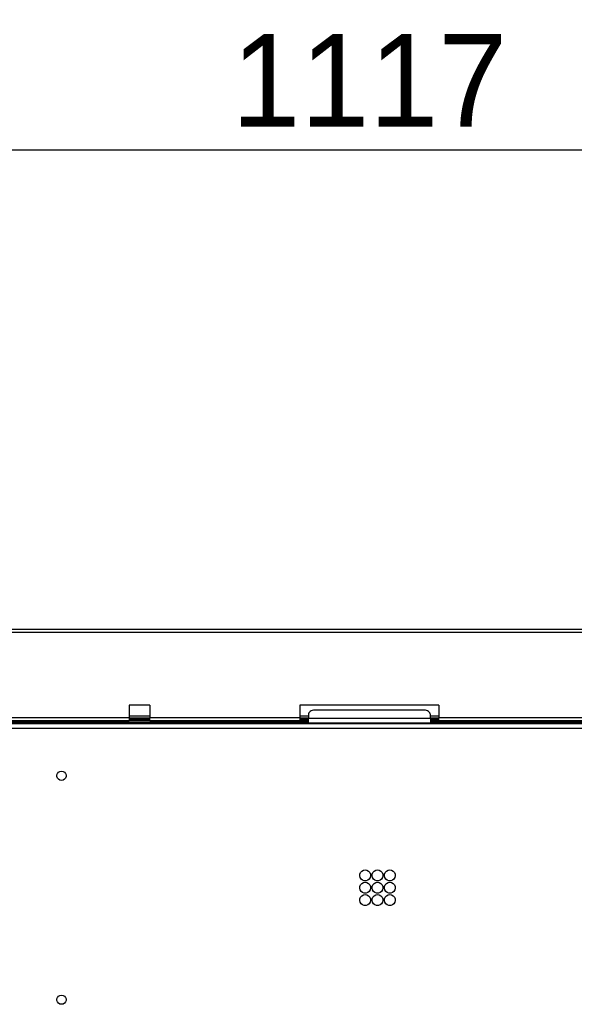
# Model space of a CAD drawing. Header units: millimetres. Extents: x 0 to 39025, y -31299 to 8400.
# Tile 328 of 373: x 14533 to 14893, y 4228 to 4865. Entities that reach past the tile are written whole.
import ezdxf

# ---------------------------------------------------------------- set-up
doc = ezdxf.new("R2010")
doc.units = ezdxf.units.MM
doc.header["$PDSIZE"] = -1
doc.layers.add('DIMENZIJE', color=4, linetype='Continuous')
doc.styles.add('SLDTEXTSTYLE6', font='txt')
doc.dimstyles.new('SLDDIMSTYLE0', dxfattribs={"dimtxt": 3, "dimasz": 3.414889, "dimexe": 0, "dimexo": 0.0625, "dimgap": 0.75, "dimtad": 1, "dimdec": 0, "dimlfac": 20, "dimrnd": 1e-09, "dimzin": 12, "dimdsep": 46, "dimtxsty": 'SLDTEXTSTYLE6', "dimsah": 1, "dimcen": 0.09, "dimadec": 0, "dimazin": 3, "dimtfac": 1, "dimtdec": 0, "dimtofl": 0, "dimtmove": 0, "dimatfit": 3, "dimfxl": 1, "dimfrac": 2, "dimtolj": 1, "dimtzin": 12, "dimarcsym": 0})

# ---------------------------------------------------------------- blocks, each defined once
blk = doc.blocks.new('Adapt 2 (spodaj)')
at = {"lineweight": 25}
for points in [[(6.52, 714.98), (6.52, 714.98), (1143.48, 714.98), (1143.48, 714.98)], [(6.52, 712.98), (6.52, 712.98), (1143.48, 712.98), (1143.48, 712.98)], [(432.66, 665.68), (432.66, 665.68), (419.35, 665.68), (419.35, 665.68)], [(419.35, 665.68), (419.35, 665.68), (419.35, 657.67), (419.35, 657.67)], [(432.66, 665.68), (432.66, 665.68), (432.66, 657.67), (432.66, 657.67)], [(620, 665.68), (620, 665.68), (530, 665.68), (530, 665.68)], [(530, 665.68), (530, 665.68), (530, 657.67), (530, 657.67)], [(620, 665.68), (620, 665.68), (620, 657.67), (620, 657.67)], [(167.4, 657.67), (167.4, 657.67), (419.35, 657.67), (419.35, 657.67)], [(419.35, 658.68), (419.35, 658.68), (432.66, 658.68), (432.66, 658.68)], [(419.35, 657.3), (419.35, 657.3), (432.66, 657.3), (432.66, 657.3)], [(432.66, 657.29), (432.66, 657.29), (419.35, 657.29), (419.35, 657.29)], [(432.66, 656.68), (432.66, 656.68), (419.35, 656.68), (419.35, 656.68)], [(432.66, 657.67), (432.66, 657.67), (530, 657.67), (530, 657.67)], [(530, 658.68), (530, 658.68), (535.5, 658.68), (535.5, 658.68)], [(530, 657.3), (530, 657.3), (535.5, 657.3), (535.5, 657.3)], [(535.5, 657.29), (535.5, 657.29), (530, 657.29), (530, 657.29)], [(530, 656.68), (530, 656.68), (535.5, 656.68), (535.5, 656.68)], [(535.5, 659.58), (535.5, 659.58), (535.5, 657), (535.5, 657)], [(614.5, 657), (614.5, 657), (535.5, 657), (535.5, 657)], [(610.5, 662.41), (610.5, 662.41), (539.5, 662.41), (539.5, 662.41)], [(614.5, 657), (614.5, 657), (614.5, 659.58), (614.5, 659.58)], [(614.5, 658.68), (614.5, 658.68), (620, 658.68), (620, 658.68)], [(614.5, 657.3), (614.5, 657.3), (620, 657.3), (620, 657.3)], [(620, 657.29), (620, 657.29), (614.5, 657.29), (614.5, 657.29)], [(614.5, 656.68), (614.5, 656.68), (620, 656.68), (620, 656.68)], [(620, 657.67), (620, 657.67), (792.85, 657.67), (792.85, 657.67)], [(1089.17, 653.63), (1089.17, 653.63), (60.83, 653.63), (60.83, 653.63)], [(69.85, 650.82), (69.85, 650.82), (1080.15, 650.82), (1080.15, 650.82)], [(164.4, 654.93), (164.4, 654.93), (533, 654.93), (533, 654.93)], [(164.4, 653.92), (164.4, 653.92), (533, 653.92), (533, 653.92)], [(167.4, 655.67), (167.4, 655.67), (419.35, 655.67), (419.35, 655.67)], [(432.66, 655.67), (432.66, 655.67), (419.35, 655.67), (419.35, 655.67)], [(432.66, 655.67), (432.66, 655.67), (530, 655.67), (530, 655.67)], [(530, 655.67), (530, 655.67), (535.5, 655.67), (535.5, 655.67)], [(533, 653.92), (533, 653.92), (533, 654.93), (533, 654.93)], [(533, 654.93), (533, 654.93), (535, 654.93), (535, 654.93)], [(535, 653.92), (535, 653.92), (533, 653.92), (533, 653.92)], [(535, 654.93), (535, 654.93), (535, 653.92), (535, 653.92)], [(535.5, 654.93), (535.5, 654.93), (535, 654.93), (535, 654.93)], [(535, 653.92), (535, 653.92), (535.5, 653.92), (535.5, 653.92)], [(614.5, 653.92), (614.5, 653.92), (535.5, 653.92), (535.5, 653.92)], [(614.5, 655.67), (614.5, 655.67), (620, 655.67), (620, 655.67)], [(615, 654.93), (615, 654.93), (614.5, 654.93), (614.5, 654.93)], [(614.5, 653.92), (614.5, 653.92), (615, 653.92), (615, 653.92)], [(615, 653.92), (615, 653.92), (615, 654.93), (615, 654.93)], [(615, 654.93), (615, 654.93), (617, 654.93), (617, 654.93)], [(617, 653.92), (617, 653.92), (615, 653.92), (615, 653.92)], [(617, 654.93), (617, 654.93), (617, 653.92), (617, 653.92)], [(617, 654.93), (617, 654.93), (822.5, 654.93), (822.5, 654.93)], [(617, 653.92), (617, 653.92), (822.5, 653.92), (822.5, 653.92)], [(620, 655.67), (620, 655.67), (792.85, 655.67), (792.85, 655.67)]]:
    blk.add_open_spline(points, degree=3, dxfattribs=at)
for points, knots in [([(419.35, 657.67), (419.35, 657.67), (419.35, 657.29), (419.35, 657.29), (419.35, 657.29), (419.35, 656.91), (419.35, 656.91), (419.35, 656.91), (419.35, 656.56), (419.35, 656.56), (419.35, 656.56), (419.35, 656.26), (419.35, 656.26), (419.35, 656.26), (419.35, 656.01), (419.35, 656.01), (419.35, 656.01), (419.35, 655.83), (419.35, 655.83), (419.35, 655.83), (419.35, 655.71), (419.35, 655.71), (419.35, 655.71), (419.35, 655.67), (419.35, 655.67)], [0, 0, 0, 0, 1, 1, 1, 2, 2, 2, 3, 3, 3, 4, 4, 4, 5, 5, 5, 6, 6, 6, 7, 7, 7, 8, 8, 8, 8]), ([(432.66, 655.67), (432.66, 655.67), (432.66, 655.71), (432.66, 655.71), (432.66, 655.71), (432.66, 655.83), (432.66, 655.83), (432.66, 655.83), (432.66, 656.01), (432.66, 656.01), (432.66, 656.01), (432.66, 656.26), (432.66, 656.26), (432.66, 656.26), (432.66, 656.56), (432.66, 656.56), (432.66, 656.56), (432.66, 656.91), (432.66, 656.91), (432.66, 656.91), (432.66, 657.29), (432.66, 657.29), (432.66, 657.29), (432.66, 657.67), (432.66, 657.67)], [0, 0, 0, 0, 1, 1, 1, 2, 2, 2, 3, 3, 3, 4, 4, 4, 5, 5, 5, 6, 6, 6, 7, 7, 7, 8, 8, 8, 8]), ([(530, 657.67), (530, 657.67), (530, 657.29), (530, 657.29), (530, 657.29), (530, 656.91), (530, 656.91), (530, 656.91), (530, 656.56), (530, 656.56), (530, 656.56), (530, 656.26), (530, 656.26), (530, 656.26), (530, 656.01), (530, 656.01), (530, 656.01), (530, 655.83), (530, 655.83), (530, 655.83), (530, 655.71), (530, 655.71), (530, 655.71), (530, 655.67), (530, 655.67)], [0, 0, 0, 0, 1, 1, 1, 2, 2, 2, 3, 3, 3, 4, 4, 4, 5, 5, 5, 6, 6, 6, 7, 7, 7, 8, 8, 8, 8]), ([(539.5, 662.41), (539.5, 662.41), (538.72, 662.36), (538.72, 662.36), (538.72, 662.36), (537.97, 662.19), (537.97, 662.19), (537.97, 662.19), (537.28, 661.93), (537.28, 661.93), (537.28, 661.93), (536.67, 661.58), (536.67, 661.58), (536.67, 661.58), (536.18, 661.15), (536.18, 661.15), (536.18, 661.15), (535.8, 660.66), (535.8, 660.66), (535.8, 660.66), (535.58, 660.13), (535.58, 660.13), (535.58, 660.13), (535.5, 659.58), (535.5, 659.58)], [0, 0, 0, 0, 1, 1, 1, 2, 2, 2, 3, 3, 3, 4, 4, 4, 5, 5, 5, 6, 6, 6, 7, 7, 7, 8, 8, 8, 8]), ([(535.5, 653.92), (535.5, 653.92), (535.5, 654), (535.5, 654), (535.5, 654), (535.5, 654.23), (535.5, 654.23), (535.5, 654.23), (535.5, 654.58), (535.5, 654.58), (535.5, 654.58), (535.5, 655.04), (535.5, 655.04), (535.5, 655.04), (535.5, 655.55), (535.5, 655.55), (535.5, 655.55), (535.5, 656.08), (535.5, 656.08), (535.5, 656.08), (535.5, 656.57), (535.5, 656.57), (535.5, 656.57), (535.5, 657), (535.5, 657)], [0, 0, 0, 0, 1, 1, 1, 2, 2, 2, 3, 3, 3, 4, 4, 4, 5, 5, 5, 6, 6, 6, 7, 7, 7, 8, 8, 8, 8]), ([(614.5, 659.58), (614.5, 659.58), (614.42, 660.13), (614.42, 660.13), (614.42, 660.13), (614.2, 660.66), (614.2, 660.66), (614.2, 660.66), (613.82, 661.15), (613.82, 661.15), (613.82, 661.15), (613.33, 661.58), (613.33, 661.58), (613.33, 661.58), (612.72, 661.93), (612.72, 661.93), (612.72, 661.93), (612.03, 662.19), (612.03, 662.19), (612.03, 662.19), (611.28, 662.36), (611.28, 662.36), (611.28, 662.36), (610.5, 662.41), (610.5, 662.41)], [0, 0, 0, 0, 1, 1, 1, 2, 2, 2, 3, 3, 3, 4, 4, 4, 5, 5, 5, 6, 6, 6, 7, 7, 7, 8, 8, 8, 8]), ([(614.5, 657), (614.5, 657), (614.5, 656.57), (614.5, 656.57), (614.5, 656.57), (614.5, 656.08), (614.5, 656.08), (614.5, 656.08), (614.5, 655.55), (614.5, 655.55), (614.5, 655.55), (614.5, 655.04), (614.5, 655.04), (614.5, 655.04), (614.5, 654.58), (614.5, 654.58), (614.5, 654.58), (614.5, 654.23), (614.5, 654.23), (614.5, 654.23), (614.5, 654), (614.5, 654), (614.5, 654), (614.5, 653.92), (614.5, 653.92)], [0, 0, 0, 0, 1, 1, 1, 2, 2, 2, 3, 3, 3, 4, 4, 4, 5, 5, 5, 6, 6, 6, 7, 7, 7, 8, 8, 8, 8]), ([(620, 655.67), (620, 655.67), (620, 655.71), (620, 655.71), (620, 655.71), (620, 655.83), (620, 655.83), (620, 655.83), (620, 656.01), (620, 656.01), (620, 656.01), (620, 656.26), (620, 656.26), (620, 656.26), (620, 656.56), (620, 656.56), (620, 656.56), (620, 656.91), (620, 656.91), (620, 656.91), (620, 657.29), (620, 657.29), (620, 657.29), (620, 657.67), (620, 657.67)], [0, 0, 0, 0, 1, 1, 1, 2, 2, 2, 3, 3, 3, 4, 4, 4, 5, 5, 5, 6, 6, 6, 7, 7, 7, 8, 8, 8, 8]), ([(375.5, 622.98), (375.5, 622.98), (374.47, 622.8), (374.47, 622.8), (374.47, 622.8), (373.57, 622.27), (373.57, 622.27), (373.57, 622.27), (372.9, 621.48), (372.9, 621.48), (372.9, 621.48), (372.55, 620.5), (372.55, 620.5), (372.55, 620.5), (372.55, 619.46), (372.55, 619.46), (372.55, 619.46), (372.9, 618.47), (372.9, 618.47), (372.9, 618.47), (373.57, 617.68), (373.57, 617.68), (373.57, 617.68), (374.47, 617.16), (374.47, 617.16), (374.47, 617.16), (375.5, 616.98), (375.5, 616.98), (375.5, 616.98), (376.53, 617.16), (376.53, 617.16), (376.53, 617.16), (377.43, 617.68), (377.43, 617.68), (377.43, 617.68), (378.1, 618.47), (378.1, 618.47), (378.1, 618.47), (378.46, 619.46), (378.46, 619.46), (378.46, 619.46), (378.46, 620.5), (378.46, 620.5), (378.46, 620.5), (378.1, 621.48), (378.1, 621.48), (378.1, 621.48), (377.43, 622.27), (377.43, 622.27), (377.43, 622.27), (376.53, 622.8), (376.53, 622.8), (376.53, 622.8), (375.5, 622.98), (375.5, 622.98)], [0, 0, 0, 0, 1, 1, 1, 2, 2, 2, 3, 3, 3, 4, 4, 4, 5, 5, 5, 6, 6, 6, 7, 7, 7, 8, 8, 8, 9, 9, 9, 10, 10, 10, 11, 11, 11, 12, 12, 12, 13, 13, 13, 14, 14, 14, 15, 15, 15, 16, 16, 16, 17, 17, 17, 18, 18, 18, 18]), ([(375.5, 616.98), (375.5, 616.98), (376.53, 617.16), (376.53, 617.16), (376.53, 617.16), (377.43, 617.68), (377.43, 617.68), (377.43, 617.68), (378.1, 618.47), (378.1, 618.47), (378.1, 618.47), (378.46, 619.46), (378.46, 619.46), (378.46, 619.46), (378.46, 620.5), (378.46, 620.5), (378.46, 620.5), (378.1, 621.48), (378.1, 621.48), (378.1, 621.48), (377.43, 622.27), (377.43, 622.27), (377.43, 622.27), (376.53, 622.8), (376.53, 622.8), (376.53, 622.8), (375.5, 622.98), (375.5, 622.98), (375.5, 622.98), (374.47, 622.8), (374.47, 622.8), (374.47, 622.8), (373.57, 622.27), (373.57, 622.27), (373.57, 622.27), (372.9, 621.48), (372.9, 621.48), (372.9, 621.48), (372.55, 620.5), (372.55, 620.5), (372.55, 620.5), (372.55, 619.46), (372.55, 619.46), (372.55, 619.46), (372.9, 618.47), (372.9, 618.47), (372.9, 618.47), (373.57, 617.68), (373.57, 617.68), (373.57, 617.68), (374.47, 617.16), (374.47, 617.16), (374.47, 617.16), (375.5, 616.98), (375.5, 616.98)], [0, 0, 0, 0, 1, 1, 1, 2, 2, 2, 3, 3, 3, 4, 4, 4, 5, 5, 5, 6, 6, 6, 7, 7, 7, 8, 8, 8, 9, 9, 9, 10, 10, 10, 11, 11, 11, 12, 12, 12, 13, 13, 13, 14, 14, 14, 15, 15, 15, 16, 16, 16, 17, 17, 17, 18, 18, 18, 18]), ([(572.25, 558.98), (572.25, 558.98), (571.11, 558.78), (571.11, 558.78), (571.11, 558.78), (570.1, 558.24), (570.1, 558.24), (570.1, 558.24), (569.32, 557.39), (569.32, 557.39), (569.32, 557.39), (568.86, 556.34), (568.86, 556.34), (568.86, 556.34), (568.76, 555.19), (568.76, 555.19), (568.76, 555.19), (569.04, 554.07), (569.04, 554.07), (569.04, 554.07), (569.67, 553.1), (569.67, 553.1), (569.67, 553.1), (570.58, 552.4), (570.58, 552.4), (570.58, 552.4), (571.68, 552.02), (571.68, 552.02), (571.68, 552.02), (572.83, 552.02), (572.83, 552.02), (572.83, 552.02), (573.92, 552.4), (573.92, 552.4), (573.92, 552.4), (574.83, 553.1), (574.83, 553.1), (574.83, 553.1), (575.45, 554.07), (575.45, 554.07), (575.45, 554.07), (575.74, 555.19), (575.74, 555.19), (575.74, 555.19), (575.64, 556.34), (575.64, 556.34), (575.64, 556.34), (575.18, 557.39), (575.18, 557.39), (575.18, 557.39), (574.4, 558.24), (574.4, 558.24), (574.4, 558.24), (573.39, 558.78), (573.39, 558.78), (573.39, 558.78), (572.25, 558.98), (572.25, 558.98)], [0, 0, 0, 0, 1, 1, 1, 2, 2, 2, 3, 3, 3, 4, 4, 4, 5, 5, 5, 6, 6, 6, 7, 7, 7, 8, 8, 8, 9, 9, 9, 10, 10, 10, 11, 11, 11, 12, 12, 12, 13, 13, 13, 14, 14, 14, 15, 15, 15, 16, 16, 16, 17, 17, 17, 18, 18, 18, 19, 19, 19, 19]), ([(580.25, 558.98), (580.25, 558.98), (579.11, 558.78), (579.11, 558.78), (579.11, 558.78), (578.1, 558.24), (578.1, 558.24), (578.1, 558.24), (577.32, 557.39), (577.32, 557.39), (577.32, 557.39), (576.86, 556.34), (576.86, 556.34), (576.86, 556.34), (576.76, 555.19), (576.76, 555.19), (576.76, 555.19), (577.04, 554.07), (577.04, 554.07), (577.04, 554.07), (577.68, 553.1), (577.68, 553.1), (577.68, 553.1), (578.58, 552.4), (578.58, 552.4), (578.58, 552.4), (579.67, 552.02), (579.67, 552.02), (579.67, 552.02), (580.83, 552.02), (580.83, 552.02), (580.83, 552.02), (581.92, 552.4), (581.92, 552.4), (581.92, 552.4), (582.83, 553.1), (582.83, 553.1), (582.83, 553.1), (583.45, 554.07), (583.45, 554.07), (583.45, 554.07), (583.74, 555.19), (583.74, 555.19), (583.74, 555.19), (583.64, 556.34), (583.64, 556.34), (583.64, 556.34), (583.18, 557.39), (583.18, 557.39), (583.18, 557.39), (582.4, 558.24), (582.4, 558.24), (582.4, 558.24), (581.39, 558.78), (581.39, 558.78), (581.39, 558.78), (580.25, 558.98), (580.25, 558.98)], [0, 0, 0, 0, 1, 1, 1, 2, 2, 2, 3, 3, 3, 4, 4, 4, 5, 5, 5, 6, 6, 6, 7, 7, 7, 8, 8, 8, 9, 9, 9, 10, 10, 10, 11, 11, 11, 12, 12, 12, 13, 13, 13, 14, 14, 14, 15, 15, 15, 16, 16, 16, 17, 17, 17, 18, 18, 18, 19, 19, 19, 19]), ([(588.25, 558.98), (588.25, 558.98), (587.11, 558.78), (587.11, 558.78), (587.11, 558.78), (586.1, 558.24), (586.1, 558.24), (586.1, 558.24), (585.32, 557.39), (585.32, 557.39), (585.32, 557.39), (584.86, 556.34), (584.86, 556.34), (584.86, 556.34), (584.76, 555.19), (584.76, 555.19), (584.76, 555.19), (585.05, 554.07), (585.05, 554.07), (585.05, 554.07), (585.67, 553.1), (585.67, 553.1), (585.67, 553.1), (586.58, 552.4), (586.58, 552.4), (586.58, 552.4), (587.67, 552.02), (587.67, 552.02), (587.67, 552.02), (588.83, 552.02), (588.83, 552.02), (588.83, 552.02), (589.92, 552.4), (589.92, 552.4), (589.92, 552.4), (590.82, 553.1), (590.82, 553.1), (590.82, 553.1), (591.46, 554.07), (591.46, 554.07), (591.46, 554.07), (591.74, 555.19), (591.74, 555.19), (591.74, 555.19), (591.64, 556.34), (591.64, 556.34), (591.64, 556.34), (591.18, 557.39), (591.18, 557.39), (591.18, 557.39), (590.4, 558.24), (590.4, 558.24), (590.4, 558.24), (589.38, 558.78), (589.38, 558.78), (589.38, 558.78), (588.25, 558.98), (588.25, 558.98)], [0, 0, 0, 0, 1, 1, 1, 2, 2, 2, 3, 3, 3, 4, 4, 4, 5, 5, 5, 6, 6, 6, 7, 7, 7, 8, 8, 8, 9, 9, 9, 10, 10, 10, 11, 11, 11, 12, 12, 12, 13, 13, 13, 14, 14, 14, 15, 15, 15, 16, 16, 16, 17, 17, 17, 18, 18, 18, 19, 19, 19, 19]), ([(572.25, 550.97), (572.25, 550.97), (571.11, 550.79), (571.11, 550.79), (571.11, 550.79), (570.1, 550.24), (570.1, 550.24), (570.1, 550.24), (569.32, 549.39), (569.32, 549.39), (569.32, 549.39), (568.86, 548.34), (568.86, 548.34), (568.86, 548.34), (568.76, 547.19), (568.76, 547.19), (568.76, 547.19), (569.04, 546.07), (569.04, 546.07), (569.04, 546.07), (569.67, 545.1), (569.67, 545.1), (569.67, 545.1), (570.58, 544.4), (570.58, 544.4), (570.58, 544.4), (571.68, 544.02), (571.68, 544.02), (571.68, 544.02), (572.83, 544.02), (572.83, 544.02), (572.83, 544.02), (573.92, 544.4), (573.92, 544.4), (573.92, 544.4), (574.83, 545.1), (574.83, 545.1), (574.83, 545.1), (575.45, 546.07), (575.45, 546.07), (575.45, 546.07), (575.74, 547.19), (575.74, 547.19), (575.74, 547.19), (575.64, 548.34), (575.64, 548.34), (575.64, 548.34), (575.18, 549.39), (575.18, 549.39), (575.18, 549.39), (574.4, 550.24), (574.4, 550.24), (574.4, 550.24), (573.39, 550.79), (573.39, 550.79), (573.39, 550.79), (572.25, 550.97), (572.25, 550.97)], [0, 0, 0, 0, 1, 1, 1, 2, 2, 2, 3, 3, 3, 4, 4, 4, 5, 5, 5, 6, 6, 6, 7, 7, 7, 8, 8, 8, 9, 9, 9, 10, 10, 10, 11, 11, 11, 12, 12, 12, 13, 13, 13, 14, 14, 14, 15, 15, 15, 16, 16, 16, 17, 17, 17, 18, 18, 18, 19, 19, 19, 19]), ([(580.25, 550.97), (580.25, 550.97), (579.11, 550.79), (579.11, 550.79), (579.11, 550.79), (578.1, 550.24), (578.1, 550.24), (578.1, 550.24), (577.32, 549.39), (577.32, 549.39), (577.32, 549.39), (576.86, 548.34), (576.86, 548.34), (576.86, 548.34), (576.76, 547.19), (576.76, 547.19), (576.76, 547.19), (577.04, 546.07), (577.04, 546.07), (577.04, 546.07), (577.68, 545.1), (577.68, 545.1), (577.68, 545.1), (578.58, 544.4), (578.58, 544.4), (578.58, 544.4), (579.67, 544.02), (579.67, 544.02), (579.67, 544.02), (580.83, 544.02), (580.83, 544.02), (580.83, 544.02), (581.92, 544.4), (581.92, 544.4), (581.92, 544.4), (582.83, 545.1), (582.83, 545.1), (582.83, 545.1), (583.45, 546.07), (583.45, 546.07), (583.45, 546.07), (583.74, 547.19), (583.74, 547.19), (583.74, 547.19), (583.64, 548.34), (583.64, 548.34), (583.64, 548.34), (583.18, 549.39), (583.18, 549.39), (583.18, 549.39), (582.4, 550.24), (582.4, 550.24), (582.4, 550.24), (581.39, 550.79), (581.39, 550.79), (581.39, 550.79), (580.25, 550.97), (580.25, 550.97)], [0, 0, 0, 0, 1, 1, 1, 2, 2, 2, 3, 3, 3, 4, 4, 4, 5, 5, 5, 6, 6, 6, 7, 7, 7, 8, 8, 8, 9, 9, 9, 10, 10, 10, 11, 11, 11, 12, 12, 12, 13, 13, 13, 14, 14, 14, 15, 15, 15, 16, 16, 16, 17, 17, 17, 18, 18, 18, 19, 19, 19, 19]), ([(588.25, 550.97), (588.25, 550.97), (587.11, 550.79), (587.11, 550.79), (587.11, 550.79), (586.1, 550.24), (586.1, 550.24), (586.1, 550.24), (585.32, 549.39), (585.32, 549.39), (585.32, 549.39), (584.86, 548.34), (584.86, 548.34), (584.86, 548.34), (584.76, 547.19), (584.76, 547.19), (584.76, 547.19), (585.05, 546.07), (585.05, 546.07), (585.05, 546.07), (585.67, 545.1), (585.67, 545.1), (585.67, 545.1), (586.58, 544.4), (586.58, 544.4), (586.58, 544.4), (587.67, 544.02), (587.67, 544.02), (587.67, 544.02), (588.83, 544.02), (588.83, 544.02), (588.83, 544.02), (589.92, 544.4), (589.92, 544.4), (589.92, 544.4), (590.82, 545.1), (590.82, 545.1), (590.82, 545.1), (591.46, 546.07), (591.46, 546.07), (591.46, 546.07), (591.74, 547.19), (591.74, 547.19), (591.74, 547.19), (591.64, 548.34), (591.64, 548.34), (591.64, 548.34), (591.18, 549.39), (591.18, 549.39), (591.18, 549.39), (590.4, 550.24), (590.4, 550.24), (590.4, 550.24), (589.38, 550.79), (589.38, 550.79), (589.38, 550.79), (588.25, 550.97), (588.25, 550.97)], [0, 0, 0, 0, 1, 1, 1, 2, 2, 2, 3, 3, 3, 4, 4, 4, 5, 5, 5, 6, 6, 6, 7, 7, 7, 8, 8, 8, 9, 9, 9, 10, 10, 10, 11, 11, 11, 12, 12, 12, 13, 13, 13, 14, 14, 14, 15, 15, 15, 16, 16, 16, 17, 17, 17, 18, 18, 18, 19, 19, 19, 19]), ([(572.25, 542.98), (572.25, 542.98), (571.11, 542.79), (571.11, 542.79), (571.11, 542.79), (570.1, 542.24), (570.1, 542.24), (570.1, 542.24), (569.32, 541.39), (569.32, 541.39), (569.32, 541.39), (568.86, 540.33), (568.86, 540.33), (568.86, 540.33), (568.76, 539.19), (568.76, 539.19), (568.76, 539.19), (569.04, 538.07), (569.04, 538.07), (569.04, 538.07), (569.67, 537.11), (569.67, 537.11), (569.67, 537.11), (570.58, 536.4), (570.58, 536.4), (570.58, 536.4), (571.68, 536.02), (571.68, 536.02), (571.68, 536.02), (572.83, 536.02), (572.83, 536.02), (572.83, 536.02), (573.92, 536.4), (573.92, 536.4), (573.92, 536.4), (574.83, 537.11), (574.83, 537.11), (574.83, 537.11), (575.45, 538.07), (575.45, 538.07), (575.45, 538.07), (575.74, 539.19), (575.74, 539.19), (575.74, 539.19), (575.64, 540.33), (575.64, 540.33), (575.64, 540.33), (575.18, 541.39), (575.18, 541.39), (575.18, 541.39), (574.4, 542.24), (574.4, 542.24), (574.4, 542.24), (573.39, 542.79), (573.39, 542.79), (573.39, 542.79), (572.25, 542.98), (572.25, 542.98)], [0, 0, 0, 0, 1, 1, 1, 2, 2, 2, 3, 3, 3, 4, 4, 4, 5, 5, 5, 6, 6, 6, 7, 7, 7, 8, 8, 8, 9, 9, 9, 10, 10, 10, 11, 11, 11, 12, 12, 12, 13, 13, 13, 14, 14, 14, 15, 15, 15, 16, 16, 16, 17, 17, 17, 18, 18, 18, 19, 19, 19, 19]), ([(580.25, 542.98), (580.25, 542.98), (579.11, 542.79), (579.11, 542.79), (579.11, 542.79), (578.1, 542.24), (578.1, 542.24), (578.1, 542.24), (577.32, 541.39), (577.32, 541.39), (577.32, 541.39), (576.86, 540.33), (576.86, 540.33), (576.86, 540.33), (576.76, 539.19), (576.76, 539.19), (576.76, 539.19), (577.04, 538.07), (577.04, 538.07), (577.04, 538.07), (577.68, 537.11), (577.68, 537.11), (577.68, 537.11), (578.58, 536.4), (578.58, 536.4), (578.58, 536.4), (579.67, 536.02), (579.67, 536.02), (579.67, 536.02), (580.83, 536.02), (580.83, 536.02), (580.83, 536.02), (581.92, 536.4), (581.92, 536.4), (581.92, 536.4), (582.83, 537.11), (582.83, 537.11), (582.83, 537.11), (583.45, 538.07), (583.45, 538.07), (583.45, 538.07), (583.74, 539.19), (583.74, 539.19), (583.74, 539.19), (583.64, 540.33), (583.64, 540.33), (583.64, 540.33), (583.18, 541.39), (583.18, 541.39), (583.18, 541.39), (582.4, 542.24), (582.4, 542.24), (582.4, 542.24), (581.39, 542.79), (581.39, 542.79), (581.39, 542.79), (580.25, 542.98), (580.25, 542.98)], [0, 0, 0, 0, 1, 1, 1, 2, 2, 2, 3, 3, 3, 4, 4, 4, 5, 5, 5, 6, 6, 6, 7, 7, 7, 8, 8, 8, 9, 9, 9, 10, 10, 10, 11, 11, 11, 12, 12, 12, 13, 13, 13, 14, 14, 14, 15, 15, 15, 16, 16, 16, 17, 17, 17, 18, 18, 18, 19, 19, 19, 19]), ([(588.25, 542.98), (588.25, 542.98), (587.11, 542.79), (587.11, 542.79), (587.11, 542.79), (586.1, 542.24), (586.1, 542.24), (586.1, 542.24), (585.32, 541.39), (585.32, 541.39), (585.32, 541.39), (584.86, 540.33), (584.86, 540.33), (584.86, 540.33), (584.76, 539.19), (584.76, 539.19), (584.76, 539.19), (585.05, 538.07), (585.05, 538.07), (585.05, 538.07), (585.67, 537.11), (585.67, 537.11), (585.67, 537.11), (586.58, 536.4), (586.58, 536.4), (586.58, 536.4), (587.67, 536.02), (587.67, 536.02), (587.67, 536.02), (588.83, 536.02), (588.83, 536.02), (588.83, 536.02), (589.92, 536.4), (589.92, 536.4), (589.92, 536.4), (590.82, 537.11), (590.82, 537.11), (590.82, 537.11), (591.46, 538.07), (591.46, 538.07), (591.46, 538.07), (591.74, 539.19), (591.74, 539.19), (591.74, 539.19), (591.64, 540.33), (591.64, 540.33), (591.64, 540.33), (591.18, 541.39), (591.18, 541.39), (591.18, 541.39), (590.4, 542.24), (590.4, 542.24), (590.4, 542.24), (589.38, 542.79), (589.38, 542.79), (589.38, 542.79), (588.25, 542.98), (588.25, 542.98)], [0, 0, 0, 0, 1, 1, 1, 2, 2, 2, 3, 3, 3, 4, 4, 4, 5, 5, 5, 6, 6, 6, 7, 7, 7, 8, 8, 8, 9, 9, 9, 10, 10, 10, 11, 11, 11, 12, 12, 12, 13, 13, 13, 14, 14, 14, 15, 15, 15, 16, 16, 16, 17, 17, 17, 18, 18, 18, 19, 19, 19, 19]), ([(375.5, 477.98), (375.5, 477.98), (374.47, 477.79), (374.47, 477.79), (374.47, 477.79), (373.57, 477.28), (373.57, 477.28), (373.57, 477.28), (372.9, 476.47), (372.9, 476.47), (372.9, 476.47), (372.55, 475.5), (372.55, 475.5), (372.55, 475.5), (372.55, 474.45), (372.55, 474.45), (372.55, 474.45), (372.9, 473.48), (372.9, 473.48), (372.9, 473.48), (373.57, 472.68), (373.57, 472.68), (373.57, 472.68), (374.47, 472.16), (374.47, 472.16), (374.47, 472.16), (375.5, 471.98), (375.5, 471.98), (375.5, 471.98), (376.53, 472.16), (376.53, 472.16), (376.53, 472.16), (377.43, 472.68), (377.43, 472.68), (377.43, 472.68), (378.1, 473.48), (378.1, 473.48), (378.1, 473.48), (378.46, 474.45), (378.46, 474.45), (378.46, 474.45), (378.46, 475.5), (378.46, 475.5), (378.46, 475.5), (378.1, 476.47), (378.1, 476.47), (378.1, 476.47), (377.43, 477.28), (377.43, 477.28), (377.43, 477.28), (376.53, 477.79), (376.53, 477.79), (376.53, 477.79), (375.5, 477.98), (375.5, 477.98)], [0, 0, 0, 0, 1, 1, 1, 2, 2, 2, 3, 3, 3, 4, 4, 4, 5, 5, 5, 6, 6, 6, 7, 7, 7, 8, 8, 8, 9, 9, 9, 10, 10, 10, 11, 11, 11, 12, 12, 12, 13, 13, 13, 14, 14, 14, 15, 15, 15, 16, 16, 16, 17, 17, 17, 18, 18, 18, 18]), ([(375.5, 471.98), (375.5, 471.98), (376.53, 472.16), (376.53, 472.16), (376.53, 472.16), (377.43, 472.68), (377.43, 472.68), (377.43, 472.68), (378.1, 473.48), (378.1, 473.48), (378.1, 473.48), (378.46, 474.45), (378.46, 474.45), (378.46, 474.45), (378.46, 475.5), (378.46, 475.5), (378.46, 475.5), (378.1, 476.47), (378.1, 476.47), (378.1, 476.47), (377.43, 477.28), (377.43, 477.28), (377.43, 477.28), (376.53, 477.79), (376.53, 477.79), (376.53, 477.79), (375.5, 477.98), (375.5, 477.98), (375.5, 477.98), (374.47, 477.79), (374.47, 477.79), (374.47, 477.79), (373.57, 477.28), (373.57, 477.28), (373.57, 477.28), (372.9, 476.47), (372.9, 476.47), (372.9, 476.47), (372.55, 475.5), (372.55, 475.5), (372.55, 475.5), (372.55, 474.45), (372.55, 474.45), (372.55, 474.45), (372.9, 473.48), (372.9, 473.48), (372.9, 473.48), (373.57, 472.68), (373.57, 472.68), (373.57, 472.68), (374.47, 472.16), (374.47, 472.16), (374.47, 472.16), (375.5, 471.98), (375.5, 471.98)], [0, 0, 0, 0, 1, 1, 1, 2, 2, 2, 3, 3, 3, 4, 4, 4, 5, 5, 5, 6, 6, 6, 7, 7, 7, 8, 8, 8, 9, 9, 9, 10, 10, 10, 11, 11, 11, 12, 12, 12, 13, 13, 13, 14, 14, 14, 15, 15, 15, 16, 16, 16, 17, 17, 17, 18, 18, 18, 18])]:
    blk.add_open_spline(points, degree=3, knots=knots, dxfattribs=at)
blk = doc.blocks.new('*D107')
at = {"layer": 'Defpoints', "color": 0, "transparency": 16777216}
for p in [(15318.44, 4781), (14201.26, 4436.67), (15318.44, 4436.71)]:
    blk.add_point(p, dxfattribs=at)
at = {"layer": 'DIMENZIJE', "color": 0, "lineweight": -2, "transparency": 16777216}
for p, q in [((14201.26, 4437.92), (14201.26, 4801)), ((15318.44, 4437.96), (15318.44, 4801)), ((14269.55, 4781), (15250.14, 4781))]:
    blk.add_line(p, q, dxfattribs=at)
at = {"layer": 'DIMENZIJE', "color": 0, "transparency": 16777216}
for points in [[(14269.55, 4792.38), (14269.55, 4769.61), (14201.26, 4781)], [(15250.14, 4792.38), (15250.14, 4769.61), (15318.44, 4781)]]:
    blk.add_solid(points, dxfattribs=at)
at = {"layer": 'DIMENZIJE', "color": 0, "transparency": 16777216, "insert": (14759.85, 4826), "char_height": 60, "attachment_point": 5, "style": 'SLDTEXTSTYLE6'}
blk.add_mtext('\\A1;1117', dxfattribs=at)

msp = doc.modelspace()

# ---------------------------------------------------------------- block references
at = {"color": 1}
msp.add_blockref('Adapt 2 (spodaj)', (14184.86, 3755.86), dxfattribs=at)

# ---------------------------------------------------------------- dimensions: what is measured, and where the dimension line sits
at = {"layer": 'DIMENZIJE'}
dim = msp.add_linear_dim(base=(15318.44, 4781), p1=(14201.26, 4436.67), p2=(15318.44, 4436.71), dimstyle='SLDDIMSTYLE0', override={"dimscale": 20, "dimexe": 1, "dimlfac": 1, "dimdle": 1, "dimtofl": 1}, dxfattribs=at)
dim.commit()
dim.dimension.update_dxf_attribs({"geometry": '*D107', "text_midpoint": (14759.85, 4826)})

doc.saveas('drawing.dxf')
